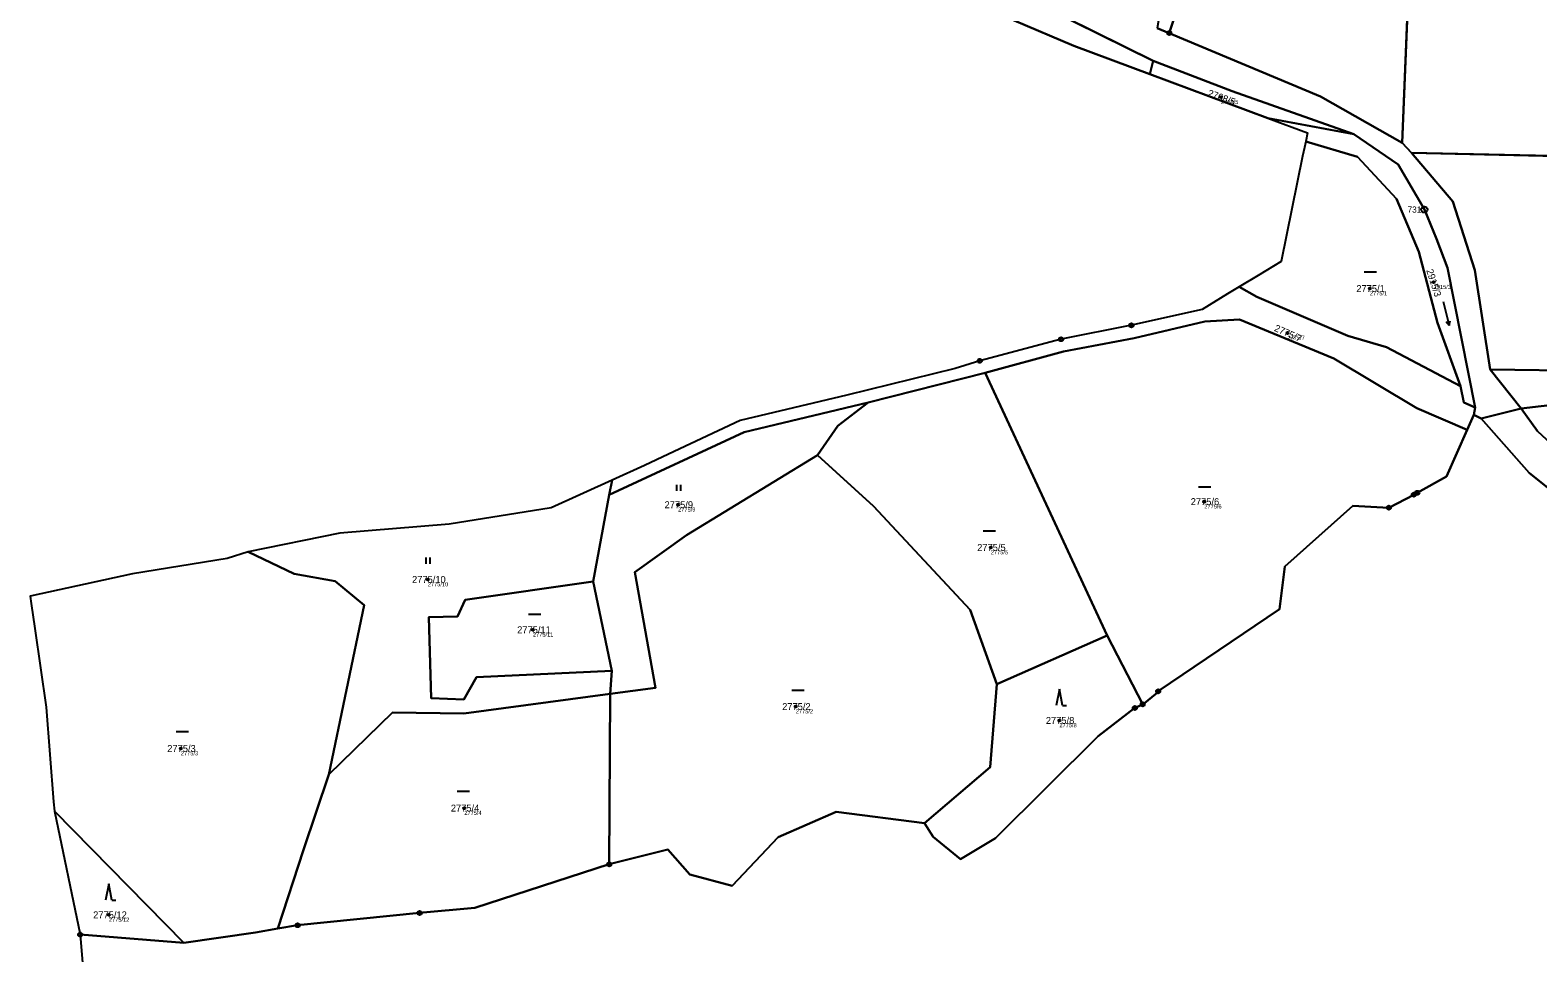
# Model space of a CAD drawing. Extents: x -761891 to -756141, y -1178507 to -1171885.
# Drawn here: x -757800.7 to -757432.9, y -1176938.5 to -1176713.3 of the extents above; entities that cross this region are included whole.
import ezdxf

# ---------------------------------------------------------------- set-up
doc = ezdxf.new("R2010")
doc.units = 0
for name, color, linetype in [('Definiční body', 7, 'Continuous'), ('Hranice parcel', 7, 'Continuous'), ('Parcelní čísla', 7, 'Continuous'), ('Polygon ku', 7, 'Continuous'), ('Polygon parcely', 7, 'Continuous'), ('Značky bodu BP', 7, 'Continuous'), ('Značky kultur', 7, 'Continuous')]:
    doc.layers.add(name, color=color, linetype=linetype)

msp = doc.modelspace()

# ---------------------------------------------------------------- linework, layer by layer
at = {"layer": 'Definiční body'}
for centre in [(-757510.19, -1176729.68), (-757458.31, -1176774.8), (-757473.87, -1176776.37), (-757493.98, -1176787.21), (-757642.64, -1176829.11), (-757514.27, -1176828.37), (-757566.37, -1176839.56), (-757703.72, -1176847.36), (-757678.07, -1176859.63), (-757613.95, -1176878.37), (-757549.62, -1176881.75), (-757763.97, -1176888.6), (-757694.8, -1176903.14), (-757781.52, -1176929.2)]:
    msp.add_circle(centre, 0.25, dxfattribs=at)
at = {"layer": 'Hranice parcel'}
for p, q in [((-757463.37, -1176676.32), (-757465.98, -1176740.81)), ((-757598.51, -1176685.25), (-757526.78, -1176720.76)), ((-757546.11, -1176717.16), (-757598.95, -1176694.59)), ((-757522.82, -1176714.02), (-757525.73, -1176712.8)), ((-757527.52, -1176724.07), (-757546.11, -1176717.16)), ((-757527.52, -1176724.07), (-757526.78, -1176720.76)), ((-757498.74, -1176734.77), (-757527.52, -1176724.07)), ((-757477.78, -1176738.73), (-757498.74, -1176734.77)), ((-757463.69, -1176743.28), (-757465.98, -1176740.81)), ((-757490.27, -1176744.1), (-757495.52, -1176769.73)), ((-757463.69, -1176743.28), (-757410.77, -1176744.4)), ((-757495.52, -1176769.73), (-757501.13, -1176773.15)), ((-757501.13, -1176773.15), (-757505.77, -1176775.98)), ((-757505.77, -1176775.98), (-757508.57, -1176777.68)), ((-757436.97, -1176805.6), (-757444.48, -1176796.12)), ((-757567.72, -1176796.96), (-757596.25, -1176804.17)), ((-757537.99, -1176861.06), (-757567.72, -1176796.96)), ((-757450.14, -1176810.82), (-757448.52, -1176807.15)), ((-757448.22, -1176805.37), (-757448.52, -1176807.15)), ((-757448.52, -1176807.15), (-757446.7, -1176808.05)), ((-757446.7, -1176808.05), (-757436.97, -1176805.6)), ((-757627.51, -1176808.53), (-757645.01, -1176816.78)), ((-757658.77, -1176823.13), (-757673.65, -1176829.89)), ((-757658.77, -1176823.13), (-757659.43, -1176826.73)), ((-757663.34, -1176847.88), (-757659.43, -1176826.73)), ((-757725.2, -1176836.08), (-757747.57, -1176840.58)), ((-757775.8, -1176845.95), (-757800.73, -1176851.42)), ((-757658.82, -1176869.66), (-757663.34, -1176847.88)), ((-757800.73, -1176851.42), (-757800.47, -1176853.22)), ((-757800.47, -1176853.22), (-757799.58, -1176859.33)), ((-757564.87, -1176872.92), (-757537.99, -1176861.06)), ((-757537.99, -1176861.06), (-757529.28, -1176877.83)), ((-757659.21, -1176875.26), (-757658.82, -1176869.66)), ((-757659.21, -1176875.26), (-757659.44, -1176916.86)), ((-757795, -1176901.63), (-757794.82, -1176903.93)), ((-757794.82, -1176903.93), (-757763.22, -1176936.04)), ((-757794.82, -1176903.93), (-757788.53, -1176934)), ((-757788.53, -1176934), (-757763.22, -1176936.04)), ((-757788.53, -1176934), (-757787.95, -1176940.89))]:
    msp.add_line(p, q, dxfattribs=at)
for points in [[(-757463.37, -1176676.32), (-757486.5, -1176675.66), (-757503.87, -1176672.26), (-757516.38, -1176694.77), (-757522.82, -1176714.02)], [(-757465.98, -1176740.81), (-757485.9, -1176729.48), (-757522.82, -1176714.02)], [(-757526.78, -1176720.76), (-757507.46, -1176728.21), (-757477.78, -1176738.73)], [(-757498.74, -1176734.77), (-757489.09, -1176738.36), (-757489.53, -1176740.5)], [(-757489.53, -1176740.5), (-757489.83, -1176741.97), (-757490.27, -1176744.1)], [(-757451.79, -1176800.2), (-757457.34, -1176784.77), (-757461.93, -1176767.39), (-757467.35, -1176754.44), (-757476.87, -1176744.23), (-757489.53, -1176740.5)], [(-757448.22, -1176805.37), (-757454.97, -1176771.29), (-757457.6, -1176764.25), (-757460.57, -1176757.09), (-757466.96, -1176746.09), (-757477.78, -1176738.73)], [(-757444.48, -1176796.12), (-757448.3, -1176771.89), (-757453.63, -1176755.09), (-757463.69, -1176743.28)], [(-757508.57, -1176777.68), (-757514.8, -1176781.48), (-757532.04, -1176785.33), (-757549.21, -1176788.73), (-757569.04, -1176794), (-757575.03, -1176795.85)], [(-757505.77, -1176775.98), (-757501.41, -1176778.39), (-757479.25, -1176787.94), (-757469.78, -1176790.64), (-757451.79, -1176800.2)], [(-757450.14, -1176810.82), (-757462.39, -1176805.53), (-757482.69, -1176793.44), (-757505.68, -1176783.88), (-757514.12, -1176784.4), (-757531.39, -1176788.45), (-757548.63, -1176791.73), (-757567.72, -1176796.96)], [(-757444.48, -1176796.12), (-757420.55, -1176796.42), (-757399.49, -1176800.48), (-757384.58, -1176789.66), (-757369.23, -1176794.74), (-757359.99, -1176794.9), (-757357.34, -1176794.2)], [(-757575.03, -1176795.85), (-757601.47, -1176802.39), (-757627.51, -1176808.53)], [(-757436.97, -1176805.6), (-757361.02, -1176796.74), (-757358.41, -1176796.45)], [(-757451.79, -1176800.2), (-757450.93, -1176804.15), (-757448.22, -1176805.37)], [(-757659.43, -1176826.73), (-757626.52, -1176811.38), (-757596.25, -1176804.17)], [(-757596.25, -1176804.17), (-757603.68, -1176809.88), (-757608.65, -1176817.06)], [(-757424.31, -1176819.23), (-757432.94, -1176811.18), (-757436.97, -1176805.6)], [(-757529.28, -1176877.83), (-757525.75, -1176875.02), (-757525.52, -1176874.65), (-757495.92, -1176854.56), (-757494.65, -1176844.21), (-757478.04, -1176829.38), (-757469.25, -1176829.84), (-757463.15, -1176826.67), (-757462.3, -1176826.2), (-757455.19, -1176822.26), (-757450.14, -1176810.82)], [(-757282.08, -1176875.52), (-757411.97, -1176839.79), (-757435.03, -1176821.34), (-757446.7, -1176808.05)], [(-757608.65, -1176817.06), (-757640.62, -1176836.57), (-757653.18, -1176845.58), (-757648.17, -1176873.79), (-757659.21, -1176875.26)], [(-757645.01, -1176816.78), (-757650.84, -1176819.53), (-757658.77, -1176823.13)], [(-757564.87, -1176872.92), (-757571.38, -1176854.76), (-757594.98, -1176829.49), (-757608.65, -1176817.06)], [(-757673.65, -1176829.89), (-757698.51, -1176833.86), (-757725.2, -1176836.08)], [(-757747.57, -1176840.58), (-757752.7, -1176842.21), (-757775.8, -1176845.95)], [(-757727.89, -1176894.97), (-757719.26, -1176853.65), (-757726.33, -1176847.75), (-757736.31, -1176846.01), (-757747.57, -1176840.58)], [(-757663.34, -1176847.88), (-757694.58, -1176852.31), (-757696.43, -1176856.4), (-757703.45, -1176856.57), (-757702.92, -1176876.3), (-757694.96, -1176876.66), (-757691.84, -1176871.21), (-757658.82, -1176869.66)], [(-757799.58, -1176859.33), (-757796.8, -1176878.48), (-757795, -1176901.63)], [(-757582.51, -1176906.81), (-757566.47, -1176893.13), (-757564.87, -1176872.92)], [(-757659.21, -1176875.26), (-757694.9, -1176880.03), (-757712.33, -1176879.84), (-757727.89, -1176894.97)], [(-757582.51, -1176906.81), (-757580.44, -1176910.15), (-757573.77, -1176915.63), (-757565.2, -1176910.51), (-757540.17, -1176885.59), (-757531.22, -1176878.71), (-757529.28, -1176877.83)], [(-757740.27, -1176932.54), (-757734.05, -1176913.36), (-757727.89, -1176894.97)], [(-757659.44, -1176916.86), (-757645.15, -1176913.27), (-757639.81, -1176919.38), (-757629.45, -1176922.11), (-757618.23, -1176910.21), (-757604.11, -1176904.05), (-757582.51, -1176906.81)], [(-757740.27, -1176932.54), (-757735.49, -1176931.73), (-757705.71, -1176928.73), (-757692.2, -1176927.44), (-757659.44, -1176916.86)], [(-757763.22, -1176936.04), (-757745.77, -1176933.47), (-757740.27, -1176932.54)]]:
    msp.add_lwpolyline(points, dxfattribs=at)
at = {"layer": 'Polygon ku'}
msp.add_lwpolyline([(-757598.95, -1176694.59), (-757546.11, -1176717.16), (-757527.52, -1176724.07), (-757498.74, -1176734.77), (-757489.09, -1176738.36), (-757489.53, -1176740.5), (-757489.83, -1176741.97), (-757490.27, -1176744.1), (-757495.52, -1176769.73), (-757501.13, -1176773.15), (-757505.77, -1176775.98), (-757508.57, -1176777.68), (-757514.8, -1176781.48), (-757532.04, -1176785.33), (-757549.21, -1176788.73), (-757569.04, -1176794), (-757575.03, -1176795.85), (-757601.47, -1176802.39), (-757627.51, -1176808.53), (-757645.01, -1176816.78), (-757650.84, -1176819.53), (-757658.77, -1176823.13), (-757673.65, -1176829.89), (-757698.51, -1176833.86), (-757725.2, -1176836.08), (-757747.57, -1176840.58), (-757752.7, -1176842.21), (-757775.8, -1176845.95), (-757800.73, -1176851.42), (-757800.47, -1176853.22), (-757799.58, -1176859.33), (-757796.8, -1176878.48), (-757795, -1176901.63), (-757794.82, -1176903.93), (-757788.53, -1176934), (-757787.95, -1176940.89)], dxfattribs=at)
at = {"layer": 'Polygon parcely'}
for points in [[(-757525.73, -1176712.8), (-757522.82, -1176714.02), (-757516.38, -1176694.77), (-757503.87, -1176672.26), (-757486.5, -1176675.66), (-757463.37, -1176676.32), (-757463.05, -1176668.49), (-757516.86, -1176661.54)], [(-757463.37, -1176676.32), (-757465.98, -1176740.81), (-757463.69, -1176743.28), (-757410.77, -1176744.4), (-757415.99, -1176668.49), (-757463.05, -1176668.49)], [(-757516.38, -1176694.77), (-757522.82, -1176714.02), (-757485.9, -1176729.48), (-757465.98, -1176740.81), (-757463.37, -1176676.32), (-757486.5, -1176675.66), (-757503.87, -1176672.26)], [(-757527.52, -1176724.07), (-757526.78, -1176720.76), (-757598.51, -1176685.25), (-757602.31, -1176692.33), (-757598.95, -1176694.59), (-757546.11, -1176717.16)], [(-757498.74, -1176734.77), (-757477.78, -1176738.73), (-757507.46, -1176728.21), (-757526.78, -1176720.76), (-757527.52, -1176724.07)], [(-757477.78, -1176738.73), (-757498.74, -1176734.77), (-757489.09, -1176738.36), (-757489.53, -1176740.5), (-757476.87, -1176744.23), (-757467.35, -1176754.44), (-757461.93, -1176767.39), (-757457.34, -1176784.77), (-757451.79, -1176800.2), (-757450.93, -1176804.15), (-757448.22, -1176805.37), (-757454.97, -1176771.29), (-757457.6, -1176764.25), (-757460.57, -1176757.09), (-757466.96, -1176746.09)], [(-757461.93, -1176767.39), (-757467.35, -1176754.44), (-757476.87, -1176744.23), (-757489.53, -1176740.5), (-757489.83, -1176741.97), (-757490.27, -1176744.1), (-757495.52, -1176769.73), (-757501.13, -1176773.15), (-757505.77, -1176775.98), (-757501.41, -1176778.39), (-757479.25, -1176787.94), (-757469.78, -1176790.64), (-757451.79, -1176800.2), (-757457.34, -1176784.77)], [(-757357.34, -1176794.2), (-757358.99, -1176745.49), (-757364.13, -1176745.38), (-757410.77, -1176744.4), (-757463.69, -1176743.28), (-757453.63, -1176755.09), (-757448.3, -1176771.89), (-757444.48, -1176796.12), (-757420.55, -1176796.42), (-757399.49, -1176800.48), (-757384.58, -1176789.66), (-757369.23, -1176794.74), (-757359.99, -1176794.9)], [(-757569.04, -1176794), (-757575.03, -1176795.85), (-757601.47, -1176802.39), (-757627.51, -1176808.53), (-757645.01, -1176816.78), (-757650.84, -1176819.53), (-757658.77, -1176823.13), (-757659.43, -1176826.73), (-757626.52, -1176811.38), (-757596.25, -1176804.17), (-757567.72, -1176796.96), (-757548.63, -1176791.73), (-757531.39, -1176788.45), (-757514.12, -1176784.4), (-757505.68, -1176783.88), (-757482.69, -1176793.44), (-757462.39, -1176805.53), (-757450.14, -1176810.82), (-757448.52, -1176807.15), (-757448.22, -1176805.37), (-757450.93, -1176804.15), (-757451.79, -1176800.2), (-757469.78, -1176790.64), (-757479.25, -1176787.94), (-757501.41, -1176778.39), (-757505.77, -1176775.98), (-757508.57, -1176777.68), (-757514.8, -1176781.48), (-757532.04, -1176785.33), (-757549.21, -1176788.73)], [(-757482.69, -1176793.44), (-757505.68, -1176783.88), (-757514.12, -1176784.4), (-757531.39, -1176788.45), (-757548.63, -1176791.73), (-757567.72, -1176796.96), (-757537.99, -1176861.06), (-757529.28, -1176877.83), (-757525.75, -1176875.02), (-757525.52, -1176874.65), (-757495.92, -1176854.56), (-757494.65, -1176844.21), (-757478.04, -1176829.38), (-757469.25, -1176829.84), (-757463.15, -1176826.67), (-757462.3, -1176826.2), (-757455.19, -1176822.26), (-757450.14, -1176810.82), (-757462.39, -1176805.53)], [(-757358.41, -1176796.45), (-757361.02, -1176796.74), (-757436.97, -1176805.6), (-757432.94, -1176811.18), (-757424.31, -1176819.23), (-757357, -1176812.1)], [(-757596.25, -1176804.17), (-757603.68, -1176809.88), (-757608.65, -1176817.06), (-757594.98, -1176829.49), (-757571.38, -1176854.76), (-757564.87, -1176872.92), (-757537.99, -1176861.06), (-757567.72, -1176796.96)], [(-757659.21, -1176875.26), (-757648.17, -1176873.79), (-757653.18, -1176845.58), (-757640.62, -1176836.57), (-757608.65, -1176817.06), (-757603.68, -1176809.88), (-757596.25, -1176804.17), (-757626.52, -1176811.38), (-757659.43, -1176826.73), (-757663.34, -1176847.88), (-757658.82, -1176869.66)], [(-757566.47, -1176893.13), (-757564.87, -1176872.92), (-757571.38, -1176854.76), (-757594.98, -1176829.49), (-757608.65, -1176817.06), (-757640.62, -1176836.57), (-757653.18, -1176845.58), (-757648.17, -1176873.79), (-757659.21, -1176875.26), (-757659.44, -1176916.86), (-757645.15, -1176913.27), (-757639.81, -1176919.38), (-757629.45, -1176922.11), (-757618.23, -1176910.21), (-757604.11, -1176904.05), (-757582.51, -1176906.81)], [(-757658.82, -1176869.66), (-757691.84, -1176871.21), (-757694.96, -1176876.66), (-757702.92, -1176876.3), (-757703.45, -1176856.57), (-757696.43, -1176856.4), (-757694.58, -1176852.31), (-757663.34, -1176847.88), (-757659.43, -1176826.73), (-757658.77, -1176823.13), (-757673.65, -1176829.89), (-757698.51, -1176833.86), (-757725.2, -1176836.08), (-757747.57, -1176840.58), (-757736.31, -1176846.01), (-757726.33, -1176847.75), (-757719.26, -1176853.65), (-757727.89, -1176894.97), (-757712.33, -1176879.84), (-757694.9, -1176880.03), (-757659.21, -1176875.26)], [(-757740.27, -1176932.54), (-757734.05, -1176913.36), (-757727.89, -1176894.97), (-757719.26, -1176853.65), (-757726.33, -1176847.75), (-757736.31, -1176846.01), (-757747.57, -1176840.58), (-757752.7, -1176842.21), (-757775.8, -1176845.95), (-757800.73, -1176851.42), (-757800.47, -1176853.22), (-757799.58, -1176859.33), (-757796.8, -1176878.48), (-757795, -1176901.63), (-757794.82, -1176903.93), (-757763.22, -1176936.04), (-757745.77, -1176933.47)], [(-757691.84, -1176871.21), (-757658.82, -1176869.66), (-757663.34, -1176847.88), (-757694.58, -1176852.31), (-757696.43, -1176856.4), (-757703.45, -1176856.57), (-757702.92, -1176876.3), (-757694.96, -1176876.66)], [(-757580.44, -1176910.15), (-757573.77, -1176915.63), (-757565.2, -1176910.51), (-757540.17, -1176885.59), (-757531.22, -1176878.71), (-757529.28, -1176877.83), (-757537.99, -1176861.06), (-757564.87, -1176872.92), (-757566.47, -1176893.13), (-757582.51, -1176906.81)], [(-757694.9, -1176880.03), (-757712.33, -1176879.84), (-757727.89, -1176894.97), (-757734.05, -1176913.36), (-757740.27, -1176932.54), (-757735.49, -1176931.73), (-757705.71, -1176928.73), (-757692.2, -1176927.44), (-757659.44, -1176916.86), (-757659.21, -1176875.26)], [(-757788.53, -1176934), (-757763.22, -1176936.04), (-757794.82, -1176903.93)]]:
    msp.add_lwpolyline(points, close=True, dxfattribs=at)
for points in [[(-757598.51, -1176685.25), (-757526.78, -1176720.76), (-757507.46, -1176728.21), (-757477.78, -1176738.73), (-757466.96, -1176746.09), (-757460.57, -1176757.09), (-757457.6, -1176764.25), (-757454.97, -1176771.29), (-757448.22, -1176805.37), (-757448.52, -1176807.15), (-757446.7, -1176808.05), (-757436.97, -1176805.6), (-757444.48, -1176796.12), (-757448.3, -1176771.89), (-757453.63, -1176755.09), (-757463.69, -1176743.28), (-757465.98, -1176740.81), (-757485.9, -1176729.48), (-757522.82, -1176714.02), (-757525.73, -1176712.8)], [(-757420.55, -1176796.42), (-757444.48, -1176796.12), (-757436.97, -1176805.6), (-757361.02, -1176796.74)], [(-757411.97, -1176839.79), (-757435.03, -1176821.34), (-757446.7, -1176808.05), (-757448.52, -1176807.15), (-757450.14, -1176810.82), (-757455.19, -1176822.26), (-757462.3, -1176826.2), (-757463.15, -1176826.67), (-757469.25, -1176829.84), (-757478.04, -1176829.38), (-757494.65, -1176844.21), (-757495.92, -1176854.56), (-757525.52, -1176874.65), (-757525.75, -1176875.02), (-757529.28, -1176877.83), (-757531.22, -1176878.71), (-757540.17, -1176885.59), (-757565.2, -1176910.51), (-757573.77, -1176915.63), (-757580.44, -1176910.15), (-757582.51, -1176906.81), (-757604.11, -1176904.05), (-757618.23, -1176910.21), (-757629.45, -1176922.11), (-757639.81, -1176919.38), (-757645.15, -1176913.27), (-757659.44, -1176916.86), (-757692.2, -1176927.44), (-757705.71, -1176928.73), (-757735.49, -1176931.73), (-757740.27, -1176932.54), (-757745.77, -1176933.47), (-757763.22, -1176936.04), (-757788.53, -1176934), (-757787.95, -1176940.89)], [(-757424.31, -1176819.23), (-757432.94, -1176811.18), (-757436.97, -1176805.6), (-757446.7, -1176808.05), (-757435.03, -1176821.34), (-757411.97, -1176839.79)]]:
    msp.add_lwpolyline(points, dxfattribs=at)
at = {"layer": 'Značky bodu BP'}
for centre, radius in [((-757522.82, -1176714.02), 0.5), ((-757522.82, -1176714.02), 0.0303), ((-757460.57, -1176757.09), 0.75), ((-757460.57, -1176757.09), 0.03), ((-757532.04, -1176785.33), 0.5), ((-757532.04, -1176785.33), 0.0303), ((-757549.21, -1176788.73), 0.5), ((-757549.21, -1176788.73), 0.0303), ((-757569.04, -1176794), 0.5), ((-757569.04, -1176794), 0.0303), ((-757463.15, -1176826.67), 0.5), ((-757462.3, -1176826.2), 0.5), ((-757462.3, -1176826.2), 0.0303), ((-757469.25, -1176829.84), 0.5), ((-757469.25, -1176829.84), 0.0303), ((-757463.15, -1176826.67), 0.0303), ((-757525.52, -1176874.65), 0.5), ((-757529.28, -1176877.83), 0.5), ((-757529.28, -1176877.83), 0.0303), ((-757525.52, -1176874.65), 0.0303), ((-757531.22, -1176878.71), 0.5), ((-757531.22, -1176878.71), 0.0303), ((-757659.44, -1176916.86), 0.5), ((-757659.44, -1176916.86), 0.0303), ((-757705.71, -1176928.73), 0.5), ((-757705.71, -1176928.73), 0.0303), ((-757735.49, -1176931.73), 0.5), ((-757735.49, -1176931.73), 0.0303), ((-757788.53, -1176934), 0.5), ((-757788.53, -1176934), 0.0303)]:
    msp.add_circle(centre, radius, dxfattribs=at)
at = {"layer": 'Značky kultur'}
for p, q in [((-757475.23, -1176772.32), (-757472.23, -1176772.32)), ((-757455.98, -1176779.52), (-757454.53, -1176785.34)), ((-757454.53, -1176785.34), (-757455.25, -1176784.51)), ((-757454.53, -1176785.34), (-757454.28, -1176784.27)), ((-757642.96, -1176825.73), (-757642.96, -1176824.23)), ((-757641.96, -1176825.73), (-757641.96, -1176824.23)), ((-757515.68, -1176824.72), (-757512.68, -1176824.72)), ((-757568.18, -1176835.48), (-757565.18, -1176835.48)), ((-757704.15, -1176843.53), (-757704.15, -1176842.03)), ((-757703.15, -1176843.53), (-757703.15, -1176842.03)), ((-757679.17, -1176855.86), (-757676.17, -1176855.86)), ((-757549.62, -1176874.11), (-757550.37, -1176878.11)), ((-757548.87, -1176878.11), (-757549.62, -1176874.11)), ((-757614.91, -1176874.4), (-757611.91, -1176874.4)), ((-757548.87, -1176878.11), (-757547.87, -1176878.11)), ((-757765.07, -1176884.43), (-757762.07, -1176884.43)), ((-757696.52, -1176898.98), (-757693.52, -1176898.98)), ((-757781.57, -1176921.6), (-757782.32, -1176925.6)), ((-757780.82, -1176925.6), (-757781.57, -1176921.6)), ((-757780.82, -1176925.6), (-757779.82, -1176925.6))]:
    msp.add_line(p, q, dxfattribs=at)

# ---------------------------------------------------------------- texts
at = {"layer": 'Definiční body'}
for s, p in [('2768/5', (-757510.19, -1176731.34)), ('2775/1', (-757473.87, -1176778.03)), ('2915/3', (-757458.31, -1176776.46)), ('2775/7', (-757493.98, -1176788.87)), ('2775/9', (-757642.64, -1176830.77)), ('2775/6', (-757514.27, -1176830.03)), ('2775/5', (-757566.37, -1176841.22)), ('2775/10', (-757703.72, -1176849.02)), ('2775/11', (-757678.07, -1176861.29)), ('2775/2', (-757613.95, -1176880.03)), ('2775/8', (-757549.62, -1176883.41)), ('2775/3', (-757763.97, -1176890.26)), ('2775/4', (-757694.8, -1176904.8)), ('2775/12', (-757781.52, -1176930.86))]:
    msp.add_text(s, height=1, dxfattribs=at).set_placement(p)
at = {"layer": 'Parcelní čísla'}
for s, rotation, p in [('2768/5', 340, (-757513.59, -1176729.35)), ('2915/3', 288, (-757460.14, -1176771.92)), ('2775/7', 336, (-757497.34, -1176786.64))]:
    msp.add_text(s, height=1.7, rotation=rotation, dxfattribs=at).set_placement(p)
for s, p in [('2775/1', (-757477.18, -1176777.22)), ('2775/9', (-757645.95, -1176829.96)), ('2775/6', (-757517.58, -1176829.22)), ('2775/5', (-757569.68, -1176840.41)), ('2775/10', (-757707.56, -1176848.21)), ('2775/11', (-757681.91, -1176860.48)), ('2775/2', (-757617.26, -1176879.22)), ('2775/8', (-757552.93, -1176882.6)), ('2775/3', (-757767.28, -1176889.45)), ('2775/4', (-757698.1, -1176903.99)), ('2775/12', (-757785.36, -1176930.05))]:
    msp.add_text(s, height=1.7, dxfattribs=at).set_placement(p)
at = {"layer": 'Značky bodu BP'}
msp.add_text('731', height=1.5, dxfattribs=at).set_placement((-757464.67, -1176757.84))

doc.saveas('drawing.dxf')
